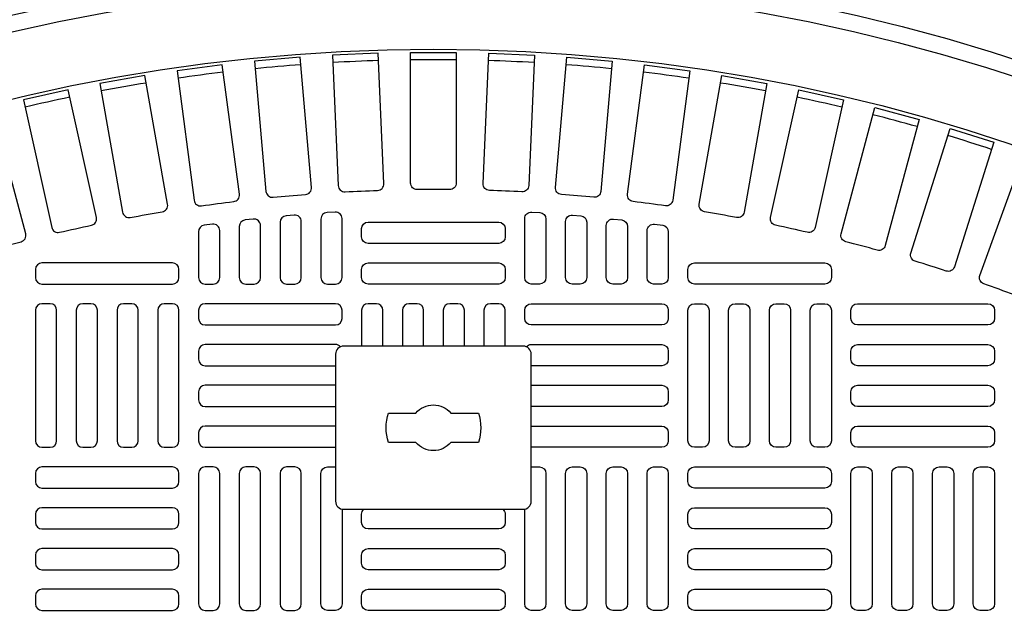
# Model space of a CAD drawing. Extents: x -169 to 6736, y -208 to 3022.
# Tile 447 of 656: x 1520 to 1532, y 1494 to 1501. Entities that reach past the tile are written whole.
import ezdxf

# ---------------------------------------------------------------- set-up
doc = ezdxf.new("R2010")
doc.units = 0
doc.header["$MEASUREMENT"] = 0
for name, color, linetype in [('TANK-MANHOLE-COVER-40', 2, 'CONTINUOUS'), ('TANK-MANHOLE-COVER-HATCH-40', 252, 'CONTINUOUS'), ('TANK-SLOPE', 3, 'CONTINUOUS')]:
    doc.layers.add(name, color=color, linetype=linetype)

msp = doc.modelspace()

# ---------------------------------------------------------------- linework, layer by layer
at = {"layer": 'TANK-MANHOLE-COVER-40', "color": 2, "linetype": 'Continuous', "flags": 128}
for points in [[(1523.77596, 1497.08926, 0.41421356), (1523.67753, 1496.99083), (1523.67753, 1495.21918, 0.41421356), (1523.77596, 1495.12075), (1525.94131, 1495.12075, 0.41421356), (1526.03974, 1495.21918), (1526.03974, 1496.99083, 0.41421356), (1525.94131, 1497.08926)], [(1524.64754, 1496.28217, -0.4662524), (1525.06973, 1496.28217), (1525.40131, 1496.28217, -0.15910028), (1525.40131, 1495.92784), (1525.06973, 1495.92784, -0.4662524), (1524.64754, 1495.92784), (1524.31596, 1495.92784, -0.15910028), (1524.31596, 1496.28217)]]:
    msp.add_lwpolyline(points, format="xyb", close=True, dxfattribs=at)
at = {"layer": 'TANK-MANHOLE-COVER-40', "color": 4, "linetype": 'Continuous'}
msp.add_circle((1524.85864, 1479.01839), 22.63902, dxfattribs=at)
at = {"layer": 'TANK-MANHOLE-COVER-40', "color": 1, "linetype": 'Continuous'}
msp.add_circle((1524.85864, 1479.01839), 22.44094, dxfattribs=at)
at = {"layer": 'TANK-MANHOLE-COVER-40', "color": 2, "linetype": 'Continuous'}
msp.add_circle((1524.85864, 1479.01839), 21.65354, dxfattribs=at)
at = {"layer": 'TANK-MANHOLE-COVER-HATCH-40', "linetype": 'Continuous'}
for points in [[(1523.79212, 1498.95051, -0.00491171), (1524.1839, 1498.96761, 0.41709369), (1524.2599, 1499.04974), (1524.19117, 1500.62401), (1523.64051, 1500.59997), (1523.70924, 1499.0257, 0.41709369), (1523.79212, 1498.95051)], [(1525.05471, 1498.97806, 0.00491171), (1524.66256, 1498.97806, -0.41709369), (1524.58304, 1499.05679), (1524.58304, 1500.63256), (1525.13423, 1500.63256), (1525.13423, 1499.05679, -0.41709369), (1525.05471, 1498.97806)], [(1525.92515, 1498.95051, 0.00491171), (1525.53337, 1498.96761, -0.41709369), (1525.45737, 1499.04974), (1525.5261, 1500.62401), (1526.07676, 1500.59997), (1526.00803, 1499.0257, -0.41709369), (1525.92515, 1498.95051)], [(1522.05898, 1498.78171, -0.00491171), (1522.44778, 1498.83289, 0.41709369), (1522.51633, 1498.92134), (1522.31065, 1500.48362), (1521.76419, 1500.41168), (1521.96987, 1498.84939, 0.41709369), (1522.05898, 1498.78171)], [(1522.92371, 1498.88502, -0.00491171), (1523.31437, 1498.9192, 0.41709369), (1523.38672, 1499.00456), (1523.24938, 1500.57434), (1522.70029, 1500.5263), (1522.83763, 1498.95652, 0.41709369), (1522.92371, 1498.88502)], [(1526.79357, 1498.88502, 0.00491171), (1526.4029, 1498.9192, -0.41709369), (1526.33056, 1499.00456), (1526.46789, 1500.57434), (1527.01698, 1500.5263), (1526.87964, 1498.95652, -0.41709369), (1526.79357, 1498.88502)], [(1527.65829, 1498.78171, 0.00491171), (1527.2695, 1498.83289, -0.41709369), (1527.20094, 1498.92134), (1527.40662, 1500.48362), (1527.95308, 1500.41168), (1527.7474, 1498.84939, -0.41709369), (1527.65829, 1498.78171)], [(1521.19958, 1498.64078, -0.00491171), (1521.58577, 1498.70887, 0.41709369), (1521.65041, 1498.80022), (1521.37678, 1500.35205), (1520.83397, 1500.25634), (1521.1076, 1498.70451, 0.41709369), (1521.19958, 1498.64078)], [(1528.51769, 1498.64078, 0.00491171), (1528.1315, 1498.70887, -0.41709369), (1528.06686, 1498.80022), (1528.34049, 1500.35205), (1528.8833, 1500.25634), (1528.60967, 1498.70451, -0.41709369), (1528.51769, 1498.64078)], [(1520.34714, 1498.4625, -0.00491171), (1520.73, 1498.54737, 0.41709369), (1520.79059, 1498.64145), (1520.44953, 1500.17987), (1519.91141, 1500.06057), (1520.25247, 1498.52216, 0.41709369), (1520.34714, 1498.4625)], [(1529.37013, 1498.4625, 0.00491171), (1528.98727, 1498.54737, -0.41709369), (1528.92668, 1498.64145), (1529.26774, 1500.17987), (1529.80586, 1500.06057), (1529.4648, 1498.52216, -0.41709369), (1529.37013, 1498.4625)], [(1519.5033, 1498.2472, -0.00491171), (1519.88209, 1498.3487, 0.41709369), (1519.93852, 1498.44533), (1519.53068, 1499.96741), (1518.99828, 1499.82475), (1519.40612, 1498.30267, 0.41709369), (1519.5033, 1498.2472)], [(1530.21397, 1498.2472, 0.00491171), (1529.83518, 1498.3487, -0.41709369), (1529.77876, 1498.44533), (1530.1866, 1499.96741), (1530.719, 1499.82475), (1530.31116, 1498.30267, -0.41709369), (1530.21397, 1498.2472)], [(1531.04762, 1497.9953, 0.00491171), (1530.67362, 1498.11323, -0.41709369), (1530.62146, 1498.21223), (1531.09531, 1499.71507), (1531.62098, 1499.54932), (1531.14713, 1498.04648, -0.41709369), (1531.04762, 1497.9953)], [(1531.8695, 1497.70728, 0.00491171), (1531.50099, 1497.84141, -0.41709369), (1531.4532, 1497.94259), (1531.99215, 1499.42333), (1532.51009, 1499.23481), (1531.97114, 1497.75407, -0.41709369), (1531.8695, 1497.70728)], [(1524.2484, 1497.08926), (1524.2484, 1497.52233, 0.41421356), (1524.16966, 1497.60107), (1524.07123, 1497.60107, 0.41421356), (1523.99249, 1497.52233), (1523.99249, 1497.08926)], [(1524.74053, 1497.08926), (1524.74053, 1497.52233, 0.41421356), (1524.66179, 1497.60107), (1524.56336, 1497.60107, 0.41421356), (1524.48462, 1497.52233), (1524.48462, 1497.08926)], [(1525.23265, 1497.08926), (1525.23265, 1497.52233, 0.41421356), (1525.15391, 1497.60107), (1525.05549, 1497.60107, 0.41421356), (1524.97675, 1497.52233), (1524.97675, 1497.08926)], [(1525.72478, 1497.08926), (1525.72478, 1497.52233, 0.41421356), (1525.64604, 1497.60107), (1525.54761, 1497.60107, 0.41421356), (1525.46887, 1497.52233), (1525.46887, 1497.08926)], [(1523.73735, 1497.0814, 0.21912867), (1523.67753, 1497.10894), (1522.10273, 1497.10894), (1522.10273, 1497.10894, 0.41421356), (1522.02399, 1497.0302), (1522.02399, 1496.93178), (1522.02399, 1496.93178, 0.41421356), (1522.10273, 1496.85304), (1523.67753, 1496.85304), (1523.67753, 1496.85304)], [(1525.97992, 1497.0814, -0.21912867), (1526.03974, 1497.10894), (1527.61454, 1497.10894), (1527.61454, 1497.10894, -0.41421356), (1527.69328, 1497.0302), (1527.69328, 1496.93178), (1527.69328, 1496.93178, -0.41421356), (1527.61454, 1496.85304), (1526.03974, 1496.85304), (1526.03974, 1496.85304)], [(1523.67753, 1496.61682), (1522.10273, 1496.61682, 0.41421356), (1522.02399, 1496.53808), (1522.02399, 1496.43965, 0.41421356), (1522.10273, 1496.36091), (1523.67753, 1496.36091)], [(1526.03974, 1496.61682), (1527.61454, 1496.61682, -0.41421356), (1527.69328, 1496.53808), (1527.69328, 1496.43965, -0.41421356), (1527.61454, 1496.36091), (1526.03974, 1496.36091)], [(1523.67753, 1496.12469), (1522.10273, 1496.12469, 0.41421356), (1522.02399, 1496.04595), (1522.02399, 1495.94753, 0.41421356), (1522.10273, 1495.86879), (1523.67753, 1495.86879)], [(1526.03974, 1496.12469), (1527.61454, 1496.12469, -0.41421356), (1527.69328, 1496.04595), (1527.69328, 1495.94753, -0.41421356), (1527.61454, 1495.86879), (1526.03974, 1495.86879)], [(1523.75627, 1495.12283), (1523.75627, 1493.97902), (1523.75627, 1493.97902, -0.41421356), (1523.67753, 1493.90028), (1523.57911, 1493.90028), (1523.57911, 1493.90028, -0.41421356), (1523.50037, 1493.97902), (1523.50037, 1495.55382), (1523.50037, 1495.55382, -0.41421356), (1523.57911, 1495.63256), (1523.67753, 1495.63256), (1523.67753, 1495.63256)], [(1526.03974, 1495.63256), (1526.03974, 1495.63256), (1526.13816, 1495.63256, -0.41421356), (1526.2169, 1495.55382), (1526.2169, 1495.55382), (1526.2169, 1493.97902, -0.41421356), (1526.13816, 1493.90028), (1526.13816, 1493.90028), (1526.03974, 1493.90028, -0.41421356), (1525.961, 1493.97902), (1525.961, 1493.97902), (1525.961, 1495.12283)], [(1525.69812, 1495.12075, -0.21525044), (1525.72478, 1495.0617), (1525.72478, 1494.96327, -0.41421356), (1525.64604, 1494.88453), (1524.07123, 1494.88453, -0.41421356), (1523.99249, 1494.96327), (1523.99249, 1495.0617, -0.21525044), (1524.01915, 1495.12075)]]:
    msp.add_lwpolyline(points, format="xyb", dxfattribs=at)
for points in [[(1523.50037, 1498.62201), (1523.50037, 1497.91603), (1523.50037, 1497.91603, 0.41421356), (1523.57911, 1497.83729), (1523.67753, 1497.83729), (1523.67753, 1497.83729, 0.41421356), (1523.75627, 1497.91603), (1523.75627, 1498.62816, 0.43261554), (1523.67262, 1498.70674), (1523.5742, 1498.70059, 0.39604796)], [(1526.2169, 1498.62201), (1526.2169, 1497.91603), (1526.2169, 1497.91603, -0.41421356), (1526.13816, 1497.83729), (1526.03974, 1497.83729), (1526.03974, 1497.83729, -0.41421356), (1525.961, 1497.91603), (1525.961, 1498.62816, -0.43261554), (1526.04465, 1498.70674), (1526.14307, 1498.70059, -0.39604796)], [(1522.51612, 1498.53286), (1522.51612, 1497.91603), (1522.51612, 1497.91603, 0.41421356), (1522.59486, 1497.83729), (1522.69328, 1497.83729), (1522.69328, 1497.83729, 0.41421356), (1522.77202, 1497.91603), (1522.77202, 1498.54398, 0.44756586), (1522.68444, 1498.62222), (1522.58602, 1498.6111, 0.38162971)], [(1523.00824, 1498.58367), (1523.00824, 1497.91603), (1523.00824, 1497.91603, 0.41421356), (1523.08698, 1497.83729), (1523.18541, 1497.83729), (1523.18541, 1497.83729, 0.41421356), (1523.26415, 1497.91603), (1523.26415, 1498.5923, 0.44006189), (1523.17853, 1498.67074), (1523.08011, 1498.66211, 0.3888292)], [(1523.99249, 1498.50658, -0.41421356), (1524.07123, 1498.58532), (1525.64604, 1498.58532, -0.41421356), (1525.72478, 1498.50658), (1525.72478, 1498.40816, -0.41421356), (1525.64604, 1498.32942), (1524.07123, 1498.32942, -0.41421356), (1523.99249, 1498.40816)], [(1526.70903, 1498.58367), (1526.70903, 1497.91603), (1526.70903, 1497.91603, -0.41421356), (1526.63029, 1497.83729), (1526.53186, 1497.83729), (1526.53186, 1497.83729, -0.41421356), (1526.45312, 1497.91603), (1526.45312, 1498.5923, -0.44006189), (1526.53874, 1498.67074), (1526.63717, 1498.66211, -0.3888292)], [(1527.20116, 1498.53286), (1527.20116, 1497.91603), (1527.20116, 1497.91603, -0.41421356), (1527.12241, 1497.83729), (1527.02399, 1497.83729), (1527.02399, 1497.83729, -0.41421356), (1526.94525, 1497.91603), (1526.94525, 1498.54398, -0.44756586), (1527.03283, 1498.62222), (1527.13126, 1498.6111, -0.38162971)], [(1522.02399, 1498.46947), (1522.02399, 1497.91603), (1522.02399, 1497.91603, 0.41421356), (1522.10273, 1497.83729), (1522.20116, 1497.83729), (1522.20116, 1497.83729, 0.41421356), (1522.2799, 1497.91603), (1522.2799, 1498.4831, 0.45513358), (1522.19035, 1498.5611), (1522.09192, 1498.54746, 0.37444426)], [(1527.69328, 1498.46947), (1527.69328, 1497.91603), (1527.69328, 1497.91603, -0.41421356), (1527.61454, 1497.83729), (1527.51612, 1497.83729), (1527.51612, 1497.83729, -0.41421356), (1527.43738, 1497.91603), (1527.43738, 1498.4831, -0.45513358), (1527.52692, 1498.5611), (1527.62535, 1498.54746, -0.37444426)], [(1521.78777, 1498.01445, 0.41421356), (1521.70903, 1498.09319), (1520.13423, 1498.09319, 0.41421356), (1520.05549, 1498.01445), (1520.05549, 1497.91603, 0.41421356), (1520.13423, 1497.83729), (1521.70903, 1497.83729, 0.41421356), (1521.78777, 1497.91603)], [(1523.99249, 1498.01445, -0.41421356), (1524.07123, 1498.09319), (1525.64604, 1498.09319, -0.41421356), (1525.72478, 1498.01445), (1525.72478, 1497.91603, -0.41421356), (1525.64604, 1497.83729), (1524.07123, 1497.83729, -0.41421356), (1523.99249, 1497.91603)], [(1527.9295, 1498.01445, -0.41421356), (1528.00824, 1498.09319), (1529.58304, 1498.09319, -0.41421356), (1529.66179, 1498.01445), (1529.66179, 1497.91603, -0.41421356), (1529.58304, 1497.83729), (1528.00824, 1497.83729, -0.41421356), (1527.9295, 1497.91603)], [(1523.99249, 1494.56957, -0.41421356), (1524.07123, 1494.64831), (1525.64604, 1494.64831, -0.41421356), (1525.72478, 1494.56957), (1525.72478, 1494.47115, -0.41421356), (1525.64604, 1494.39241), (1524.07123, 1494.39241, -0.41421356), (1523.99249, 1494.47115)], [(1523.99249, 1494.07745, -0.41421356), (1524.07123, 1494.15619), (1525.64604, 1494.15619, -0.41421356), (1525.72478, 1494.07745), (1525.72478, 1493.97902, -0.41421356), (1525.64604, 1493.90028), (1524.07123, 1493.90028, -0.41421356), (1523.99249, 1493.97902)]]:
    msp.add_lwpolyline(points, format="xyb", close=True, dxfattribs=at)
at = {"layer": 'TANK-MANHOLE-COVER-HATCH-40', "linetype": 'Continuous', "flags": 128}
for points in [[(1520.23265, 1495.86879, 0.41421356), (1520.31139, 1495.94753), (1520.31139, 1497.52233, 0.41421356), (1520.23265, 1497.60107), (1520.13423, 1497.60107, 0.41421356), (1520.05549, 1497.52233), (1520.05549, 1495.94753, 0.41421356), (1520.13423, 1495.86879)], [(1520.72478, 1495.86879, 0.41421356), (1520.80352, 1495.94753), (1520.80352, 1497.52233, 0.41421356), (1520.72478, 1497.60107), (1520.62635, 1497.60107, 0.41421356), (1520.54761, 1497.52233), (1520.54761, 1495.94753, 0.41421356), (1520.62635, 1495.86879)], [(1521.2169, 1495.86879, 0.41421356), (1521.29564, 1495.94753), (1521.29564, 1497.52233, 0.41421356), (1521.2169, 1497.60107), (1521.11848, 1497.60107, 0.41421356), (1521.03974, 1497.52233), (1521.03974, 1495.94753, 0.41421356), (1521.11848, 1495.86879)], [(1521.70903, 1495.86879, 0.41421356), (1521.78777, 1495.94753), (1521.78777, 1497.52233, 0.41421356), (1521.70903, 1497.60107), (1521.6106, 1497.60107, 0.41421356), (1521.53186, 1497.52233), (1521.53186, 1495.94753, 0.41421356), (1521.6106, 1495.86879)], [(1522.02399, 1497.4239, 0.41421356), (1522.10273, 1497.34516), (1523.67753, 1497.34516, 0.41421356), (1523.75627, 1497.4239), (1523.75627, 1497.52233, 0.41421356), (1523.67753, 1497.60107), (1522.10273, 1497.60107, 0.41421356), (1522.02399, 1497.52233)], [(1527.69328, 1497.4239, -0.41421356), (1527.61454, 1497.34516), (1526.03974, 1497.34516, -0.41421356), (1525.961, 1497.4239), (1525.961, 1497.52233, -0.41421356), (1526.03974, 1497.60107), (1527.61454, 1497.60107, -0.41421356), (1527.69328, 1497.52233)], [(1528.00824, 1495.86879, -0.41421356), (1527.9295, 1495.94753), (1527.9295, 1497.52233, -0.41421356), (1528.00824, 1497.60107), (1528.10667, 1497.60107, -0.41421356), (1528.18541, 1497.52233), (1528.18541, 1495.94753, -0.41421356), (1528.10667, 1495.86879)], [(1528.50037, 1495.86879, -0.41421356), (1528.42163, 1495.94753), (1528.42163, 1497.52233, -0.41421356), (1528.50037, 1497.60107), (1528.59879, 1497.60107, -0.41421356), (1528.67753, 1497.52233), (1528.67753, 1495.94753, -0.41421356), (1528.59879, 1495.86879)], [(1528.99249, 1495.86879, -0.41421356), (1528.91375, 1495.94753), (1528.91375, 1497.52233, -0.41421356), (1528.99249, 1497.60107), (1529.09092, 1497.60107, -0.41421356), (1529.16966, 1497.52233), (1529.16966, 1495.94753, -0.41421356), (1529.09092, 1495.86879)], [(1529.48462, 1495.86879, -0.41421356), (1529.40588, 1495.94753), (1529.40588, 1497.52233, -0.41421356), (1529.48462, 1497.60107), (1529.58304, 1497.60107, -0.41421356), (1529.66179, 1497.52233), (1529.66179, 1495.94753, -0.41421356), (1529.58304, 1495.86879)], [(1531.63029, 1497.4239, -0.41421356), (1531.55155, 1497.34516), (1529.97675, 1497.34516, -0.41421356), (1529.89801, 1497.4239), (1529.89801, 1497.52233, -0.41421356), (1529.97675, 1497.60107), (1531.55155, 1497.60107, -0.41421356), (1531.63029, 1497.52233)], [(1531.63029, 1496.93178, -0.41421356), (1531.55155, 1496.85304), (1529.97675, 1496.85304, -0.41421356), (1529.89801, 1496.93178), (1529.89801, 1497.0302, -0.41421356), (1529.97675, 1497.10894), (1531.55155, 1497.10894, -0.41421356), (1531.63029, 1497.0302)], [(1531.63029, 1496.43965, -0.41421356), (1531.55155, 1496.36091), (1529.97675, 1496.36091, -0.41421356), (1529.89801, 1496.43965), (1529.89801, 1496.53808, -0.41421356), (1529.97675, 1496.61682), (1531.55155, 1496.61682, -0.41421356), (1531.63029, 1496.53808)], [(1531.63029, 1495.94753, -0.41421356), (1531.55155, 1495.86879), (1529.97675, 1495.86879, -0.41421356), (1529.89801, 1495.94753), (1529.89801, 1496.04595, -0.41421356), (1529.97675, 1496.12469), (1531.55155, 1496.12469, -0.41421356), (1531.63029, 1496.04595)], [(1521.78777, 1495.55382, 0.41421356), (1521.70903, 1495.63256), (1520.13423, 1495.63256, 0.41421356), (1520.05549, 1495.55382), (1520.05549, 1495.4554, 0.41421356), (1520.13423, 1495.37666), (1521.70903, 1495.37666, 0.41421356), (1521.78777, 1495.4554)], [(1522.20116, 1493.90028, 0.41421356), (1522.2799, 1493.97902), (1522.2799, 1495.55382, 0.41421356), (1522.20116, 1495.63256), (1522.10273, 1495.63256, 0.41421356), (1522.02399, 1495.55382), (1522.02399, 1493.97902, 0.41421356), (1522.10273, 1493.90028)], [(1522.69328, 1493.90028, 0.41421356), (1522.77202, 1493.97902), (1522.77202, 1495.55382, 0.41421356), (1522.69328, 1495.63256), (1522.59486, 1495.63256, 0.41421356), (1522.51612, 1495.55382), (1522.51612, 1493.97902, 0.41421356), (1522.59486, 1493.90028)], [(1523.18541, 1493.90028, 0.41421356), (1523.26415, 1493.97902), (1523.26415, 1495.55382, 0.41421356), (1523.18541, 1495.63256), (1523.08698, 1495.63256, 0.41421356), (1523.00824, 1495.55382), (1523.00824, 1493.97902, 0.41421356), (1523.08698, 1493.90028)], [(1526.53186, 1493.90028, -0.41421356), (1526.45312, 1493.97902), (1526.45312, 1495.55382, -0.41421356), (1526.53186, 1495.63256), (1526.63029, 1495.63256, -0.41421356), (1526.70903, 1495.55382), (1526.70903, 1493.97902, -0.41421356), (1526.63029, 1493.90028)], [(1527.02399, 1493.90028, -0.41421356), (1526.94525, 1493.97902), (1526.94525, 1495.55382, -0.41421356), (1527.02399, 1495.63256), (1527.12241, 1495.63256, -0.41421356), (1527.20116, 1495.55382), (1527.20116, 1493.97902, -0.41421356), (1527.12241, 1493.90028)], [(1527.51612, 1493.90028, -0.41421356), (1527.43738, 1493.97902), (1527.43738, 1495.55382, -0.41421356), (1527.51612, 1495.63256), (1527.61454, 1495.63256, -0.41421356), (1527.69328, 1495.55382), (1527.69328, 1493.97902, -0.41421356), (1527.61454, 1493.90028)], [(1527.9295, 1495.55382, -0.41421356), (1528.00824, 1495.63256), (1529.58304, 1495.63256, -0.41421356), (1529.66179, 1495.55382), (1529.66179, 1495.4554, -0.41421356), (1529.58304, 1495.37666), (1528.00824, 1495.37666, -0.41421356), (1527.9295, 1495.4554)], [(1529.97675, 1493.90028, -0.41421356), (1529.89801, 1493.97902), (1529.89801, 1495.55382, -0.41421356), (1529.97675, 1495.63256), (1530.07517, 1495.63256, -0.41421356), (1530.15391, 1495.55382), (1530.15391, 1493.97902, -0.41421356), (1530.07517, 1493.90028)], [(1530.46887, 1493.90028, -0.41421356), (1530.39013, 1493.97902), (1530.39013, 1495.55382, -0.41421356), (1530.46887, 1495.63256), (1530.5673, 1495.63256, -0.41421356), (1530.64604, 1495.55382), (1530.64604, 1493.97902, -0.41421356), (1530.5673, 1493.90028)], [(1530.961, 1493.90028, -0.41421356), (1530.88226, 1493.97902), (1530.88226, 1495.55382, -0.41421356), (1530.961, 1495.63256), (1531.05942, 1495.63256, -0.41421356), (1531.13816, 1495.55382), (1531.13816, 1493.97902, -0.41421356), (1531.05942, 1493.90028)], [(1531.45312, 1493.90028, -0.41421356), (1531.37438, 1493.97902), (1531.37438, 1495.55382, -0.41421356), (1531.45312, 1495.63256), (1531.55155, 1495.63256, -0.41421356), (1531.63029, 1495.55382), (1531.63029, 1493.97902, -0.41421356), (1531.55155, 1493.90028)], [(1521.78777, 1495.0617, 0.41421356), (1521.70903, 1495.14044), (1520.13423, 1495.14044, 0.41421356), (1520.05549, 1495.0617), (1520.05549, 1494.96327, 0.41421356), (1520.13423, 1494.88453), (1521.70903, 1494.88453, 0.41421356), (1521.78777, 1494.96327)], [(1527.9295, 1495.0617, -0.41421356), (1528.00824, 1495.14044), (1529.58304, 1495.14044, -0.41421356), (1529.66179, 1495.0617), (1529.66179, 1494.96327, -0.41421356), (1529.58304, 1494.88453), (1528.00824, 1494.88453, -0.41421356), (1527.9295, 1494.96327)], [(1521.78777, 1494.56957, 0.41421356), (1521.70903, 1494.64831), (1520.13423, 1494.64831, 0.41421356), (1520.05549, 1494.56957), (1520.05549, 1494.47115, 0.41421356), (1520.13423, 1494.39241), (1521.70903, 1494.39241, 0.41421356), (1521.78777, 1494.47115)], [(1527.9295, 1494.56957, -0.41421356), (1528.00824, 1494.64831), (1529.58304, 1494.64831, -0.41421356), (1529.66179, 1494.56957), (1529.66179, 1494.47115, -0.41421356), (1529.58304, 1494.39241), (1528.00824, 1494.39241, -0.41421356), (1527.9295, 1494.47115)], [(1521.78777, 1494.07745, 0.41421356), (1521.70903, 1494.15619), (1520.13423, 1494.15619, 0.41421356), (1520.05549, 1494.07745), (1520.05549, 1493.97902, 0.41421356), (1520.13423, 1493.90028), (1521.70903, 1493.90028, 0.41421356), (1521.78777, 1493.97902)], [(1527.9295, 1494.07745, -0.41421356), (1528.00824, 1494.15619), (1529.58304, 1494.15619, -0.41421356), (1529.66179, 1494.07745), (1529.66179, 1493.97902, -0.41421356), (1529.58304, 1493.90028), (1528.00824, 1493.90028, -0.41421356), (1527.9295, 1493.97902)]]:
    msp.add_lwpolyline(points, format="xyb", close=True, dxfattribs=at)
at = {"layer": 'TANK-MANHOLE-COVER-HATCH-40', "linetype": 'Continuous'}
for start, end in [(94.266426, 95.733574), (91.766426, 93.233574), (89.266426, 90.733574), (86.766426, 88.233574), (84.266426, 85.733574), (96.766426, 98.233574), (81.766426, 83.233574), (99.266426, 100.733574), (79.266426, 80.733574), (101.766426, 103.233574), (76.766426, 78.233574), (74.266426, 75.733574), (71.766426, 73.233574)]:
    msp.add_arc((1524.85864, 1479.01839), 21.52559, start, end, dxfattribs=at)
at = {"layer": 'TANK-SLOPE'}
msp.add_lwpolyline([(1587.79289, 1496.32826, -0.74436939), (1587.79335, 1461.71019), (1534.79806, 1445.83602, -1.34341903), (1534.79718, 1512.20103)], format="xyb", close=True, dxfattribs=at)

doc.saveas('drawing.dxf')
